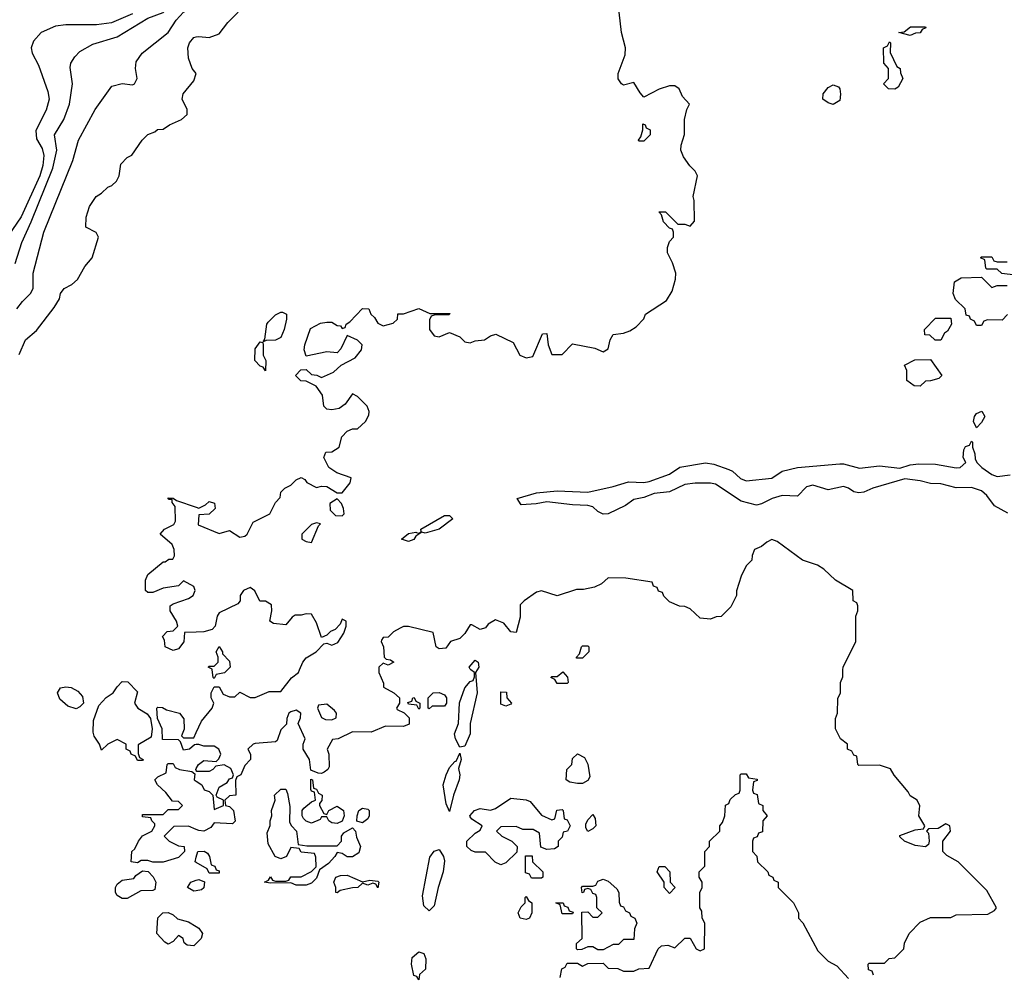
# Model space of a CAD drawing. Header units: inches. Extents: x 2348352 to 2479776, y 460422 to 613655.
# Tile 569 of 590: x 2449310 to 2453159, y 588810 to 592540. Entities that reach past the tile are written whole.
import ezdxf

# ---------------------------------------------------------------- set-up
doc = ezdxf.new("R2010")
doc.units = ezdxf.units.IN
doc.header["$MEASUREMENT"] = 0
for name, color, linetype in [('C4548', 7, 'Continuous'), ('C4549', 7, 'Continuous'), ('C4558', 7, 'Continuous'), ('C4559', 7, 'Continuous')]:
    doc.layers.add(name, color=color, linetype=linetype)

msp = doc.modelspace()

# ---------------------------------------------------------------- linework, layer by layer
at = {"layer": 'C4548', "color": 4, "elevation": 36}
for points in [[(2449530, 589848), (2449497.8, 589857.8), (2449465.9, 589885.9), (2449457, 589910), (2449469.2, 589930), (2449490, 589933.7), (2449510.3, 589930.3), (2449536.3, 589916.3), (2449555.1, 589895.1), (2449559.1, 589870), (2449545.3, 589854.7)], [(2449770, 589646), (2449762, 589662), (2449746, 589670), (2449742, 589682), (2449726, 589690), (2449726, 589710), (2449690, 589728), (2449654, 589710), (2449630, 589686), (2449622, 589710), (2449601.3, 589741.3), (2449596.6, 589756.6), (2449598.3, 589801.7), (2449618.9, 589861.1), (2449647.6, 589892.4), (2449675.3, 589910), (2449690, 589934), (2449710, 589954), (2449732.7, 589952.7), (2449770, 589914), (2449758, 589870), (2449771.3, 589850), (2449808, 589828), (2449821, 589810), (2449827.3, 589770), (2449823.6, 589736.4), (2449772.7, 589707.3), (2449772.7, 589672.7), (2449778, 589658), (2449792, 589650), (2449790, 589646)], [(2449710, 589106), (2449690, 589118), (2449684, 589130), (2449684, 589150), (2449690, 589162), (2449710, 589178), (2449755.3, 589184.7), (2449763.1, 589196.9), (2449790, 589214), (2449811.3, 589211.3), (2449831, 589191), (2449842, 589170), (2449838, 589142), (2449830, 589138), (2449783.6, 589136.4), (2449730, 589106)]]:
    msp.add_lwpolyline(points, close=True, dxfattribs=at)
for points in [[(2450000, 589707.6), (2449992.7, 589707.3), (2449974, 589690), (2449950, 589686), (2449938, 589718), (2449930, 589726), (2449867.3, 589727.3), (2449866, 589770), (2449848, 589810), (2449846, 589850), (2449850, 589854), (2449867.3, 589852.7), (2449883.6, 589843.6), (2449934, 589830), (2449951.6, 589808.4), (2449952, 589768), (2449942, 589742), (2449950, 589734), (2449990, 589734), (2450000, 589755.3)], [(2450000, 589376.5), (2449970, 589389), (2449912.7, 589387.3), (2449874, 589350), (2449894, 589330), (2449930, 589312), (2449952, 589310), (2449954, 589290), (2449930, 589266), (2449870, 589248), (2449830, 589248), (2449810, 589255.3), (2449784.7, 589255.3), (2449770, 589246), (2449746, 589250), (2449748, 589290), (2449759.3, 589300.7), (2449774, 589330), (2449790, 589351.3), (2449826, 589370), (2449838, 589390), (2449838, 589398), (2449826, 589410), (2449822, 589422), (2449790, 589426), (2449790, 589434), (2449870, 589434), (2449890, 589454), (2449930, 589454), (2449946, 589470), (2449930, 589486), (2449907.3, 589487.3), (2449880.4, 589520.4), (2449848, 589550), (2449838, 589570), (2449850, 589582), (2449882, 589598), (2449886, 589630), (2449890, 589634), (2449910, 589634), (2449918, 589618), (2449934, 589610), (2449982, 589602), (2449994, 589594), (2449992, 589570), (2450000, 589564.7)], [(2450000, 589606), (2449998, 589610), (2450000, 589613.8)], [(2450000, 589247.2), (2449995.3, 589250), (2450000, 589267.5)], [(2450000, 589136.9), (2449990, 589135.3), (2449966, 589150), (2449978, 589170), (2450000, 589177.6)], [(2450000, 588930.9), (2449990, 588920.9), (2449963.7, 588923.7), (2449952.9, 588932.9), (2449948, 588950), (2449930, 588962), (2449910, 588938), (2449890, 588928), (2449876.4, 588936.4), (2449846, 588970), (2449849.1, 589030.9), (2449869, 589051), (2449890, 589052), (2449910, 589042), (2449926.4, 589026.4), (2449970, 589014.8), (2450000, 588996.7)]]:
    msp.add_lwpolyline(points, dxfattribs=at)
at = {"layer": 'C4549', "color": 4}
for points, elevation in [([(2449292.2, 591587.7), (2449317.4, 591670), (2449355.1, 591750), (2449439.6, 591960.4), (2449454.3, 592030), (2449445.6, 592090), (2449482, 592150), (2449504.5, 592210), (2449516, 592290), (2449506.8, 592353.2), (2449509.5, 592370.5), (2449524.8, 592395.2), (2449544.5, 592415.5), (2449595.9, 592444.1), (2449690, 592474), (2449810, 592545.7), (2449870, 592568.7), (2449925.1, 592630), (2449961.2, 592690), (2449989.7, 592710.2), (2450000, 592715.2)], 52), ([(2449298, 591410), (2449320.5, 591439.5), (2449352, 591470), (2449362.7, 591490), (2449362.7, 591550), (2449403.6, 591710), (2449517, 591990), (2449539.3, 592070), (2449604, 592190), (2449670, 592281), (2449710, 592290.7), (2449750, 592286), (2449758, 592290), (2449768.7, 592310), (2449762, 592350), (2449764.7, 592375.3), (2449788.7, 592410), (2449890, 592490.6), (2449921.1, 592538.9), (2449949.5, 592570), (2450000, 592595.5)], 48), ([(2449750, 592563.2), (2449668.5, 592528.5), (2449610, 592520.3), (2449490, 592520.5), (2449450, 592514.9), (2449393.2, 592490), (2449363.9, 592456.1), (2449355.1, 592430), (2449358, 592410), (2449382.5, 592362.5), (2449419.7, 592259.7), (2449424.7, 592230), (2449413.3, 592186.7), (2449372.9, 592107.1), (2449375.2, 592075.2), (2449397, 592037), (2449403.5, 592010), (2449400.3, 591970), (2449387.9, 591930), (2449315.6, 591770), (2449250, 591674.8)], 56), ([(2449307.3, 591232.7), (2449332.7, 591290), (2449374.7, 591325.3), (2449444.1, 591415.9), (2449465.2, 591450), (2449469.2, 591470), (2449484, 591490), (2449513.8, 591506.2), (2449535.3, 591524.7), (2449563.6, 591576.4), (2449592.7, 591610), (2449618, 591690), (2449608.4, 591708.4), (2449568, 591730), (2449568.9, 591768.9), (2449582, 591810), (2449608, 591850), (2449630, 591862), (2449654.6, 591885.4), (2449670, 591892), (2449688, 591910), (2449698, 591930), (2449704.7, 591975.3), (2449730, 592002), (2449748.4, 592011.6), (2449788, 592070), (2449810, 592092), (2449838, 592102), (2449848.4, 592111.6), (2449870, 592112), (2449895.3, 592130), (2449942, 592150), (2449964, 592170), (2449964, 592190), (2449945.2, 592230), (2449949.1, 592250.9), (2449990, 592302), (2449999, 592330), (2449984, 592350), (2449969.3, 592390), (2449966.6, 592430), (2449974, 592450), (2449990, 592471), (2450000, 592472.9)], 44), ([(2450000, 590147.2), (2449954, 590146), (2449950.9, 590109.1), (2449930, 590082), (2449910, 590075.3), (2449878, 590090), (2449875.3, 590115.3), (2449868, 590130), (2449886, 590150), (2449910, 590152), (2449928, 590170), (2449922, 590190), (2449898, 590230), (2449898, 590250), (2449910, 590258), (2449970, 590278), (2449988, 590290), (2449995.3, 590310), (2449990, 590326), (2449950, 590348), (2449930, 590328.7), (2449870, 590319), (2449830, 590302), (2449810, 590302), (2449802, 590310), (2449802, 590350), (2449810, 590372), (2449870, 590422), (2449878, 590422), (2449892, 590432), (2449908, 590432), (2449914.6, 590445.4), (2449913.2, 590470), (2449905.2, 590490), (2449859, 590530), (2449875.3, 590550), (2449912.7, 590567.3), (2449918.6, 590581.4), (2449918, 590638), (2449906, 590654), (2449906, 590666), (2449894, 590666), (2449888.4, 590671.6), (2449910, 590671.3), (2449922, 590662), (2450000, 590635.4)], 36)]:
    msp.add_lwpolyline(points, dxfattribs=dict(at, elevation=elevation))
at = {"layer": 'C4558', "color": 4, "elevation": 36}
for points in [[(2450714, 590000), (2450714, 589990), (2450732, 589948), (2450732, 589932), (2450772, 589910), (2450794, 589890), (2450794, 589870), (2450782, 589850), (2450784.7, 589844.7), (2450812, 589832), (2450832.7, 589812.7), (2450832.7, 589787.3), (2450810, 589778), (2450739.6, 589780.4), (2450683.6, 589756.4), (2450610, 589758), (2450554, 589730), (2450532, 589728), (2450512, 589690), (2450518, 589670), (2450519.6, 589620.4), (2450514, 589610), (2450499.8, 589600.2), (2450490, 589595.3), (2450476.4, 589596.4), (2450448, 589608), (2450442, 589650), (2450418, 589690), (2450418, 589710), (2450426, 589730), (2450398, 589790), (2450407.3, 589812.7), (2450408, 589830), (2450390, 589842), (2450370, 589835.3), (2450362, 589830), (2450354, 589810), (2450352.7, 589787.3), (2450330, 589766), (2450316, 589724), (2450310, 589718), (2450230, 589712.3), (2450222, 589710), (2450202, 589690), (2450212, 589670), (2450212, 589650), (2450190, 589626), (2450174, 589590), (2450158, 589582), (2450152.7, 589567.3), (2450154, 589510), (2450130, 589508), (2450112, 589490), (2450114, 589470), (2450130, 589466), (2450146, 589450), (2450151.6, 589408.4), (2450142, 589398), (2450070, 589402), (2450056.3, 589383.7), (2450030, 589369), (2450010, 589372.3), (2450000, 589376.5)], [(2450000, 589755.3), (2450020.7, 589799.3), (2450062, 589850), (2450068, 589870), (2450058, 589890), (2450058, 589910), (2450070, 589934), (2450090, 589934), (2450104.7, 589904.7), (2450130, 589894), (2450150, 589894), (2450170, 589912), (2450210, 589891.3), (2450230, 589891.3), (2450284.7, 589915.3), (2450330, 589914.8), (2450371.9, 589968.1), (2450399.3, 589990), (2450403.8, 590000)], [(2450122, 590000), (2450110, 589988), (2450078, 589982), (2450070, 589966), (2450066, 589970), (2450062.3, 590000)], [(2451098.3, 590000), (2451092, 589990), (2451097.3, 589910), (2451070.7, 589790.7), (2451070.7, 589750), (2451050, 589702), (2451030, 589698), (2451012.7, 589730), (2451009.4, 589750), (2451024.5, 589790), (2451029.3, 589870.7), (2451049.2, 589930), (2451070, 589954), (2451082, 589958), (2451087.3, 589972.7), (2451088, 589990), (2451073, 590000)], [(2452647.3, 588807.3), (2452642, 588822), (2452627.3, 588827.3), (2452626, 588850), (2452630, 588854), (2452690, 588854), (2452708.4, 588871.6), (2452730, 588874), (2452766, 588910), (2452768.4, 588931.6), (2452786, 588970), (2452830, 589014), (2452870, 589032), (2452950, 589032), (2452970, 589042), (2453094.6, 589045.4), (2453120.4, 589059.6), (2453128, 589070), (2453090, 589138), (2452978, 589250), (2452934, 589274), (2452918, 589290), (2452918, 589330), (2452948, 589370), (2452946, 589390), (2452930, 589398), (2452899.6, 589380.4), (2452862, 589378), (2452854, 589370), (2452862, 589362), (2452864.7, 589330), (2452862, 589318), (2452851.1, 589308.9), (2452810, 589313.2), (2452768, 589330), (2452750, 589348), (2452750, 589352), (2452810, 589374.8), (2452842, 589378), (2452848, 589390), (2452824, 589430), (2452828.4, 589468.4), (2452818, 589490), (2452790, 589508), (2452783.1, 589523.1), (2452728, 589588), (2452713.6, 589613.6), (2452670, 589628), (2452590, 589626), (2452586, 589630), (2452582, 589662), (2452570, 589666), (2452562, 589682), (2452546, 589690), (2452546, 589710), (2452518, 589730), (2452498, 589770), (2452498, 589810), (2452506, 589830), (2452507.3, 589887.3), (2452518, 589910), (2452518, 589950), (2452527.3, 589972.7), (2452527.8, 590000)], [(2450000, 589613.8), (2450008.7, 589630), (2450030, 589646), (2450078, 589642), (2450088.4, 589651.6), (2450095.3, 589670), (2450088, 589690), (2450070, 589702), (2450030, 589702), (2450010, 589708), (2450000, 589707.6)], [(2450000, 589564.7), (2450022, 589550), (2450031.3, 589531.3), (2450050, 589524.7), (2450064.7, 589510), (2450070, 589454), (2450106, 589470), (2450106, 589490), (2450082, 589502), (2450078, 589510), (2450090, 589542), (2450120.4, 589559.6), (2450130, 589574), (2450142, 589578), (2450146, 589590), (2450134.6, 589614.6), (2450108.9, 589628.9), (2450076, 589624), (2450064.7, 589610), (2450050, 589602.7), (2450002, 589602), (2450000, 589606)], [(2451422, 588798), (2451428.4, 588831.6), (2451442, 588838), (2451450, 588854), (2451490, 588854), (2451510, 588842), (2451530, 588852), (2451590, 588854), (2451610, 588834), (2451647.3, 588832.7), (2451670, 588822), (2451710, 588822), (2451730, 588831.3), (2451770, 588834), (2451806, 588910), (2451818, 588922), (2451843.6, 588923.6), (2451870, 588914), (2451909.1, 588950.9), (2451930, 588951.3), (2451954, 588910), (2451970, 588902), (2451986, 588910), (2451988, 589010), (2451978, 589030), (2451976.4, 589056.4), (2451968, 589070), (2451968, 589130), (2451978, 589150), (2451978, 589170), (2451966, 589190), (2451966, 589210), (2451987.3, 589232.7), (2451988, 589290), (2452006, 589310), (2452006, 589330), (2452046, 589370), (2452046, 589390), (2452056.4, 589403.6), (2452066, 589430), (2452068.4, 589471.6), (2452082, 589478), (2452087.3, 589492.7), (2452107.3, 589512.7), (2452122, 589518), (2452126, 589530), (2452126, 589590), (2452130, 589594), (2452150, 589594), (2452158, 589578), (2452192.7, 589572.7), (2452192.7, 589567.3), (2452178, 589562), (2452174, 589530), (2452178, 589518), (2452192.7, 589512.7), (2452198, 589478), (2452214, 589470), (2452214, 589450), (2452232, 589430), (2452214, 589410), (2452212.7, 589367.3), (2452198, 589362), (2452192.7, 589347.3), (2452178, 589342), (2452174, 589330), (2452174, 589290), (2452191.6, 589271.6), (2452194, 589250), (2452234, 589210), (2452238, 589198), (2452254, 589190), (2452258, 589178), (2452274, 589170), (2452274, 589150), (2452334, 589090), (2452354, 589050), (2452354, 589030), (2452371.6, 589011.6), (2452430, 588902), (2452470, 588862), (2452503.6, 588843.6), (2452550, 588794)], [(2450000, 589267.5), (2450006, 589290), (2450030.8, 589290.8), (2450043.6, 589283.6), (2450052, 589270), (2450058, 589238), (2450072.7, 589232.7), (2450078, 589218), (2450090, 589214), (2450090, 589206), (2450050, 589206), (2450042, 589222), (2450000, 589247.2)], [(2450000, 589177.6), (2450010, 589181), (2450032, 589172), (2450030, 589148), (2450019.8, 589140.2), (2450000, 589136.9)], [(2450000, 588996.7), (2450010.4, 588990.4), (2450024, 588970), (2450019.1, 588950), (2450000, 588930.9)]]:
    msp.add_lwpolyline(points, dxfattribs=at)
for points in [[(2451410, 589946), (2451402, 589962), (2451386, 589970), (2451390, 589974), (2451410, 589974), (2451432.7, 589992.7), (2451451.6, 589971.6), (2451454, 589950), (2451450, 589946)], [(2450870, 589846), (2450862, 589862), (2450830, 589866), (2450827.3, 589872.7), (2450842, 589878), (2450846, 589890), (2450851.6, 589891.6), (2450858, 589878), (2450874, 589870), (2450874, 589850)], [(2450910, 589848), (2450906, 589850), (2450906, 589890), (2450926, 589910), (2450950, 589911.3), (2450970, 589902), (2450978, 589890), (2450978, 589870), (2450970, 589858), (2450922, 589858)], [(2451210, 589858), (2451190, 589866), (2451190, 589914), (2451212.7, 589912.7), (2451214, 589890), (2451232, 589870), (2451230, 589866)], [(2450510, 589866), (2450478, 589862), (2450474, 589850), (2450490, 589814), (2450505.4, 589805.4), (2450530, 589804.7), (2450547.3, 589812.7), (2450548, 589830), (2450540.4, 589840.4)], [(2450990, 589446), (2450976.4, 589476.4), (2450965.1, 589550), (2450976.2, 589590), (2450990, 589618), (2451010, 589642), (2451016.4, 589643.6), (2451030, 589674), (2451036, 589650), (2451025.4, 589614.6), (2451030.6, 589590), (2451027.7, 589570), (2451006, 589510)], [(2451490, 589555.3), (2451460.4, 589560.4), (2451446, 589570), (2451448, 589610), (2451468, 589630), (2451470, 589654), (2451490, 589672), (2451518, 589658), (2451531.1, 589631.1), (2451538, 589582), (2451530, 589568), (2451510, 589555.3)], [(2450510, 589434), (2450518, 589450), (2450550, 589466.8), (2450576, 589450), (2450578, 589430), (2450570, 589408), (2450550, 589399), (2450530, 589402), (2450518, 589410), (2450510, 589426), (2450490, 589426), (2450484.7, 589415.3), (2450450, 589401.2), (2450429, 589409), (2450419, 589419), (2450414, 589430), (2450414, 589450), (2450420.2, 589459.8), (2450450, 589484.7), (2450466, 589490), (2450462, 589522), (2450450, 589526), (2450447.3, 589532.7), (2450447.3, 589572.7), (2450454, 589570), (2450458, 589538), (2450470, 589534), (2450478, 589518), (2450492, 589510), (2450491.1, 589488.9), (2450482, 589478), (2450482, 589470), (2450498, 589438)], [(2450550, 589312), (2450568, 589330), (2450568, 589350), (2450576.4, 589363.6), (2450610, 589382), (2450622, 589370), (2450626, 589346), (2450642, 589310), (2450635.3, 589284.7), (2450610, 589268.7), (2450590, 589268.7), (2450570, 589282), (2450550, 589286), (2450542, 589270), (2450516.9, 589243.1), (2450482, 589218), (2450470, 589186), (2450450, 589166), (2450430, 589158), (2450390, 589158), (2450370, 589168), (2450290, 589166), (2450266, 589170), (2450282, 589178), (2450290, 589191.3), (2450298, 589178), (2450310, 589174), (2450350, 589174), (2450362, 589178), (2450368.9, 589191.1), (2450410, 589191.3), (2450450, 589212), (2450468, 589230), (2450467.3, 589267.3), (2450462, 589282), (2450410, 589288), (2450402, 589302), (2450370, 589306), (2450352, 589270), (2450330, 589262), (2450308, 589270), (2450280.4, 589320.4), (2450276.4, 589363.6), (2450288.4, 589391.6), (2450288.7, 589410), (2450295.3, 589430), (2450294, 589450), (2450308, 589490), (2450306, 589510), (2450330, 589534), (2450350, 589534), (2450356.9, 589516.9), (2450365.4, 589465.4), (2450364.7, 589404.7), (2450372, 589390), (2450392, 589370), (2450398, 589318), (2450432.7, 589312.7)], [(2451390, 589414), (2451402, 589418), (2451408.9, 589451.1), (2451430, 589454), (2451434, 589450), (2451438, 589418), (2451450, 589414), (2451462, 589390), (2451451.1, 589368.9), (2451434, 589366), (2451430, 589346), (2451414, 589330), (2451414, 589310), (2451399.6, 589300.4), (2451370, 589298), (2451347.3, 589307.3), (2451342, 589362), (2451316.4, 589376.4), (2451276.4, 589376.4), (2451250, 589388), (2451190, 589386), (2451174, 589370), (2451194, 589350), (2451234, 589330), (2451254, 589310), (2451252.7, 589287.3), (2451210, 589246), (2451190, 589238), (2451168.9, 589248.9), (2451130, 589288), (2451090, 589288), (2451074.6, 589294.6), (2451058, 589310), (2451058, 589330), (2451090, 589362), (2451110, 589374), (2451118, 589390), (2451076.4, 589416.4), (2451070, 589426), (2451068.7, 589430), (2451088, 589450), (2451110, 589458), (2451150, 589452), (2451170, 589458), (2451230, 589498), (2451290, 589492), (2451305.4, 589485.4), (2451350, 589432)], [(2450650, 589402), (2450628, 589408), (2450628.7, 589430), (2450635.3, 589450), (2450650, 589458.8), (2450670, 589456), (2450676, 589450), (2450676, 589430), (2450670, 589418)], [(2451530, 589368), (2451523.1, 589383.1), (2451523.1, 589396.9), (2451530, 589414), (2451550, 589434), (2451559.6, 589419.6), (2451562, 589390), (2451550, 589378)], [(2450910, 589058), (2450890, 589078), (2450883.6, 589116.4), (2450912.7, 589267.3), (2450929.2, 589290.8), (2450950, 589298), (2450966.8, 589270), (2450970, 589254), (2450965.5, 589210), (2450944.9, 589150), (2450930, 589078)], [(2451310, 589186), (2451302, 589202), (2451287.3, 589207.3), (2451287.3, 589272.7), (2451312.7, 589272.7), (2451314, 589250), (2451354, 589210), (2451354, 589190), (2451350, 589186)], [(2450650, 589171.3), (2450678, 589178), (2450710, 589174), (2450714, 589170), (2450710, 589148), (2450702, 589162), (2450690, 589166), (2450670, 589158), (2450650, 589166), (2450631.1, 589148.9), (2450610, 589148.7), (2450562, 589138), (2450550, 589128), (2450546, 589130), (2450546, 589150), (2450538, 589170), (2450546, 589190), (2450563.1, 589196.9), (2450590, 589198)], [(2451850, 589126), (2451829.1, 589149.1), (2451828.7, 589170), (2451802, 589210), (2451810, 589232), (2451830.9, 589230.9), (2451850.7, 589210.7), (2451852, 589170), (2451871.3, 589150)], [(2451570, 588906), (2451550, 588918), (2451530, 588918), (2451507.3, 588907.3), (2451490, 588906), (2451486, 588910), (2451486, 588930), (2451508, 588950), (2451507.3, 589052.7), (2451530, 589054), (2451550, 589034), (2451570, 589034), (2451586, 589050), (2451566, 589070), (2451566, 589110), (2451562, 589122), (2451550, 589126), (2451542, 589142), (2451530, 589146), (2451518, 589142), (2451514, 589130), (2451508.4, 589128.4), (2451506, 589150), (2451510, 589154), (2451550, 589154), (2451562, 589158), (2451570, 589174), (2451590, 589182), (2451610, 589174), (2451643.6, 589143.6), (2451652, 589130), (2451652.7, 589092.7), (2451658, 589078), (2451670, 589074), (2451678, 589058), (2451694, 589050), (2451698, 589038), (2451714, 589030), (2451722, 589010), (2451712.7, 588987.3), (2451710, 588946), (2451670, 588946), (2451650, 588926), (2451630, 588926), (2451590, 588906)], [(2451290, 589024), (2451266, 589030), (2451258, 589050), (2451270, 589074), (2451286, 589090), (2451286, 589110), (2451290, 589114), (2451298, 589098), (2451312, 589090), (2451312, 589050), (2451302, 589030)], [(2451430, 589046), (2451422, 589082), (2451406, 589090), (2451434, 589090), (2451438, 589078), (2451452.7, 589072.7), (2451458, 589058), (2451472.7, 589052.7), (2451470, 589046)], [(2450870, 588788.7), (2450862, 588802), (2450850, 588806), (2450841.2, 588850), (2450844.1, 588875.9), (2450870, 588898), (2450890, 588892), (2450897.3, 588870), (2450896, 588830), (2450872, 588810)]]:
    msp.add_lwpolyline(points, close=True, dxfattribs=at)
at = {"layer": 'C4559', "color": 4}
for points, elevation in [([(2450000, 590635.4), (2450010, 590632), (2450035.3, 590644.7), (2450050, 590658), (2450071.6, 590651.6), (2450074, 590630), (2450050, 590608), (2450010, 590606), (2450007.1, 590567.1), (2450090, 590532), (2450130, 590544.7), (2450170, 590518.8), (2450190, 590522.8), (2450199, 590530), (2450222.5, 590577.5), (2450288, 590610), (2450310, 590654), (2450327.3, 590672.7), (2450330, 590694), (2450346, 590710), (2450370, 590722), (2450390, 590742), (2450410, 590752), (2450423.6, 590743.6), (2450431.6, 590731.6), (2450470, 590712), (2450490, 590718), (2450510, 590716), (2450550, 590692), (2450570, 590692), (2450602, 590730), (2450606, 590750), (2450549.3, 590769.3), (2450518, 590790), (2450498, 590830), (2450506, 590850), (2450530, 590852), (2450558, 590870), (2450569.1, 590910.9), (2450590, 590932), (2450610, 590942), (2450630, 590942), (2450662, 590970), (2450674.6, 590994.6), (2450675.3, 591010), (2450668, 591030), (2450630, 591068), (2450610, 591078), (2450582, 591038), (2450558.8, 591021.2), (2450530, 591015.3), (2450510, 591018), (2450498, 591030), (2450492.9, 591072.9), (2450468.4, 591108.4), (2450430, 591128), (2450409.1, 591129.1), (2450388, 591150), (2450408, 591172), (2450430, 591174), (2450450, 591154), (2450471.6, 591151.6), (2450490, 591142), (2450536.4, 591163.6), (2450566, 591190), (2450620.4, 591219.6), (2450646, 591250), (2450648, 591270), (2450630, 591288), (2450590, 591306), (2450565.4, 591254.6), (2450550, 591238), (2450510, 591242), (2450430, 591226), (2450422, 591250), (2450424, 591270), (2450446.6, 591333.4), (2450485.6, 591354.4), (2450510, 591358), (2450530, 591358), (2450550, 591346), (2450563.6, 591343.6), (2450570, 591334), (2450582, 591338), (2450586, 591350), (2450600.4, 591359.6), (2450650, 591412), (2450674, 591410), (2450682, 591390), (2450696.9, 591376.9), (2450710, 591354), (2450730, 591344.7), (2450770, 591354), (2450786, 591370), (2450788.4, 591391.6), (2450810, 591391.3), (2450870, 591411.3), (2450912.7, 591392.7), (2450992.7, 591392.7), (2450987.3, 591387.3), (2450930, 591386), (2450918, 591382), (2450912, 591368), (2450911.3, 591330), (2450930, 591304.7), (2450950, 591301), (2450990, 591318), (2451030, 591301), (2451050, 591282), (2451070, 591278), (2451090, 591286), (2451126, 591290), (2451150, 591304.7), (2451171.1, 591311.1), (2451239.1, 591279.1), (2451264.7, 591230), (2451290, 591218.8), (2451315.5, 591224.5), (2451352.7, 591312.7), (2451370, 591314), (2451376, 591270), (2451390, 591232), (2451430, 591232), (2451470, 591274), (2451557.3, 591257.3), (2451590, 591242), (2451610, 591254), (2451618, 591290), (2451629.3, 591310.7), (2451670, 591316), (2451695.1, 591324.9), (2451719.3, 591340.7), (2451748.9, 591371.1), (2451755.3, 591390), (2451837.5, 591442.5), (2451860.2, 591479.8), (2451873.6, 591526.4), (2451874, 591550), (2451862, 591590), (2451842, 591630), (2451842, 591650), (2451850, 591674), (2451866, 591690), (2451866, 591710), (2451862, 591722), (2451850, 591726), (2451826, 591750), (2451818, 591778), (2451808, 591790), (2451834, 591790), (2451882, 591742), (2451910, 591742), (2451930, 591734), (2451947.3, 591752.7), (2451946, 591834), (2451942, 591850), (2451959, 591930), (2451950, 591948), (2451929.1, 591969.1), (2451904.7, 592004.7), (2451894, 592030), (2451895.3, 592050), (2451908.4, 592091.6), (2451909, 592151), (2451918, 592190), (2451928, 592210), (2451900.2, 592240.2), (2451888, 592270), (2451870, 592282), (2451850, 592282), (2451810, 592269), (2451750, 592238), (2451734.6, 592254.6), (2451710, 592295.3), (2451670, 592284), (2451662, 592290), (2451649.5, 592309.5), (2451649.4, 592330.6), (2451676.4, 592403.6), (2451678, 592430), (2451662, 592490), (2451653.2, 592570)], 36), ([(2450000, 592472.9), (2450010, 592474.8), (2450050, 592471), (2450090, 592484.7), (2450123.7, 592530), (2450163.7, 592570)], 44), ([(2453202, 591542), (2453148.4, 591548.4), (2453130, 591566), (2453090, 591566), (2453086, 591570), (2453082, 591602), (2453066, 591610), (2453070, 591614), (2453110, 591614), (2453118, 591598), (2453130, 591594), (2453170, 591594)], 32), ([(2453171.6, 591388.4), (2453150, 591366), (2453092.7, 591367.3), (2453078, 591362), (2453070, 591346), (2453050, 591346), (2453042, 591362), (2453026, 591370), (2453022, 591382), (2453010, 591386), (2453006, 591410), (2452967.3, 591447.3), (2452958, 591470), (2452964, 591516), (2452990, 591532), (2453070, 591534), (2453110, 591494), (2453130, 591502), (2453170, 591502)], 32), ([(2453172.6, 590612.6), (2453120.3, 590640.3), (2453090, 590681.3), (2453070, 590698.9), (2453030, 590712.8), (2452970, 590711), (2452910, 590726.9), (2452870, 590727.8), (2452830, 590738.9), (2452770, 590746), (2452644.7, 590710), (2452610, 590694), (2452590, 590691.5), (2452570, 590695.6), (2452549.2, 590710), (2452530, 590716), (2452470, 590702.7), (2452410, 590721), (2452385.1, 590714.9), (2452350, 590678), (2452290, 590681.6), (2452251, 590670), (2452210, 590648), (2452190, 590644), (2452130, 590659.5), (2452030, 590725.1), (2452010, 590729.6), (2451950, 590729.7), (2451910, 590724), (2451850, 590695.1), (2451790, 590688.3), (2451750, 590673.3), (2451710, 590665.1), (2451677.8, 590642.3), (2451610.2, 590609.8), (2451590, 590608), (2451570, 590618.4), (2451550, 590636.3), (2451530, 590642.6), (2451470, 590644.2), (2451370, 590656.2), (2451328.2, 590648.2), (2451270, 590645.2), (2451254, 590670), (2451330, 590691.4), (2451410, 590699.6), (2451530, 590693.8), (2451630, 590715.8), (2451690, 590734.9), (2451750, 590732.2), (2451770, 590735.8), (2451850, 590764.6), (2451890, 590791.7), (2451990, 590809.1), (2452023.2, 590803.2), (2452082.2, 590782.2), (2452095.6, 590775.6), (2452127, 590747), (2452150, 590739), (2452250, 590748.8), (2452290, 590776.4), (2452350, 590790.4), (2452515.4, 590804.6), (2452530, 590804.9), (2452592, 590788), (2452670, 590797), (2452750, 590788), (2452790, 590801.3), (2452824.4, 590804.4), (2452890, 590803), (2452970, 590788.9), (2452986, 590790), (2453008, 590810), (2452998, 590830), (2453000.4, 590859.6), (2453007.3, 590872.7), (2453022, 590878), (2453030, 590894), (2453034, 590890), (2453034, 590870), (2453043.6, 590843.6), (2453044.7, 590824.7), (2453051.3, 590810), (2453071.3, 590790), (2453110, 590763.8), (2453130, 590755.5), (2453182, 590762)], 32), ([(2452527.8, 590000), (2452528, 590010), (2452578, 590110), (2452578, 590210), (2452586, 590230), (2452586, 590250), (2452582, 590262), (2452568, 590270), (2452566, 590310), (2452498, 590350), (2452453.6, 590393.6), (2452428.9, 590408.9), (2452370, 590428.7), (2452270, 590502), (2452250, 590508.7), (2452230, 590499), (2452210, 590482), (2452182, 590470), (2452172.7, 590447.3), (2452171.3, 590428.7), (2452150, 590406), (2452130, 590366), (2452111.6, 590308.4), (2452111.3, 590290), (2452090, 590246), (2452051.6, 590208.4), (2452032.7, 590207.3), (2452010, 590198), (2451970, 590202), (2451930, 590238), (2451910, 590248), (2451888.4, 590248.4), (2451850, 590266), (2451827.3, 590287.3), (2451822, 590302), (2451807.3, 590307.3), (2451802, 590322), (2451787.3, 590327.3), (2451782, 590342), (2451678.6, 590358.6), (2451610, 590359), (2451583.5, 590336.5), (2451556.8, 590323.2), (2451513.6, 590313.6), (2451486, 590314), (2451410, 590288.7), (2451350, 590309.2), (2451330, 590304), (2451282, 590270), (2451266.4, 590253.6), (2451265.4, 590205.4), (2451250, 590146), (2451230, 590148), (2451202, 590182), (2451170, 590195.3), (2451141.4, 590178.6), (2451130, 590164), (2451110, 590158), (2451076.4, 590176.4), (2451070, 590175.3), (2451050, 590142), (2451030, 590122), (2450994, 590110), (2450975.3, 590084.7), (2450950, 590082), (2450938, 590090), (2450926, 590146), (2450830, 590168.7), (2450810, 590168.7), (2450796.9, 590163.1), (2450771.1, 590148.9), (2450750, 590128), (2450730, 590126), (2450723.6, 590116.4), (2450722, 590110), (2450732, 590090), (2450734, 590050), (2450742, 590042), (2450759.6, 590039.6), (2450772, 590030), (2450750, 590018), (2450730, 590026), (2450714, 590010), (2450714, 590000)], 36), ([(2450403.8, 590000), (2450417, 590030), (2450430, 590047.3), (2450469.1, 590070.9), (2450498, 590102), (2450510, 590104.7), (2450530, 590096), (2450553.6, 590106.4), (2450576.4, 590143.6), (2450586, 590170), (2450586, 590190), (2450570, 590198), (2450562, 590178), (2450542.8, 590157.2), (2450524.7, 590150), (2450510, 590135.3), (2450490, 590126), (2450470, 590184), (2450450, 590217.2), (2450430, 590219.3), (2450410, 590213.2), (2450386.8, 590213.2), (2450374.8, 590205.2), (2450350, 590175.3), (2450301.2, 590181.2), (2450288, 590190), (2450295.3, 590230), (2450293.6, 590253.6), (2450270, 590268), (2450248.7, 590268.7), (2450228.9, 590308.9), (2450210, 590322), (2450184.7, 590310), (2450171.3, 590290), (2450171.3, 590270), (2450162, 590258), (2450090, 590222), (2450081, 590210), (2450074, 590170), (2450062, 590158), (2450030, 590148), (2450000, 590147.2)], 36), ([(2450062.3, 590000), (2450062, 590002), (2450046, 590010), (2450050, 590014), (2450070, 590014), (2450086, 590030), (2450086, 590050), (2450078, 590070), (2450090, 590091.3), (2450102, 590070), (2450102, 590062), (2450130, 590034), (2450132, 590010), (2450122, 590000)], 36), ([(2451073, 590000), (2451070, 590002), (2451066, 590010), (2451090, 590038), (2451102, 590030), (2451104.7, 590010), (2451098.3, 590000)], 36)]:
    msp.add_lwpolyline(points, dxfattribs=dict(at, elevation=elevation))
for points, elevation in [([(2452790, 592478), (2452746, 592490), (2452767.3, 592492.7), (2452792, 592512), (2452850, 592512), (2452851.6, 592508.4), (2452838, 592502), (2452830, 592488.7), (2452812, 592488)], 32), ([(2452730, 592269), (2452706, 592270), (2452686, 592290), (2452706, 592310), (2452706, 592350), (2452688, 592370), (2452686, 592430), (2452702, 592438), (2452710, 592454), (2452714, 592450), (2452712.7, 592412.7), (2452738, 592358), (2452752, 592350), (2452752.7, 592332.7), (2452762, 592310), (2452743.6, 592276.4)], 32), ([(2452490, 592209), (2452470, 592215.3), (2452449, 592230), (2452450, 592251.3), (2452470, 592276), (2452490, 592286), (2452510, 592278), (2452516, 592270), (2452518, 592250), (2452516, 592224)], 32), ([(2451730, 592066), (2451728.7, 592070), (2451738, 592082), (2451746, 592110), (2451746, 592134), (2451754, 592130), (2451758, 592118), (2451774, 592110), (2451774, 592090), (2451750, 592066)], 36), ([(2450262, 591282), (2450268, 591292), (2450276, 591350), (2450281.2, 591358.8), (2450310, 591386.8), (2450330, 591398), (2450336.9, 591396.9), (2450352, 591390), (2450352, 591370), (2450342.8, 591330), (2450330, 591298), (2450310, 591288.7), (2450272.7, 591287.3)], 36), ([(2452910, 591288), (2452888.4, 591288.4), (2452867.3, 591307.3), (2452848.4, 591308.4), (2452846, 591330), (2452890, 591374), (2452950, 591374), (2452952, 591350), (2452936.9, 591323.1), (2452924.7, 591315.3)], 32), ([(2450270, 591168.7), (2450262, 591182), (2450250, 591186), (2450229.1, 591209.1), (2450230, 591254), (2450250, 591282), (2450259.6, 591279.6), (2450262, 591270), (2450262, 591230), (2450271.6, 591208.4)], 36), ([(2452830, 591108), (2452806, 591110), (2452778, 591130), (2452778, 591170), (2452769, 591191), (2452808.7, 591211.3), (2452870, 591212), (2452914, 591150), (2452902, 591138), (2452870, 591128.7), (2452850, 591128)], 32), ([(2453050, 590946), (2453038, 590970), (2453042, 590990), (2453050, 591002), (2453070.8, 591010.8), (2453082, 590990), (2453070, 590966)], 32), ([(2450550, 590668), (2450522, 590650), (2450523.6, 590623.6), (2450543.6, 590603.6), (2450570, 590602), (2450578, 590610), (2450575.3, 590630), (2450568, 590650)], 36), ([(2450894, 590534), (2450882, 590538), (2450858, 590522), (2450850, 590509.6), (2450830, 590501.6), (2450802.7, 590510), (2450830, 590533.1), (2450857.5, 590537.5), (2450870, 590532), (2450879, 590541), (2450877.2, 590550), (2450970, 590603.1), (2450990, 590602.8), (2451002.8, 590590), (2450950, 590549.7)], 32), ([(2450470, 590574), (2450450, 590568), (2450412, 590530), (2450412, 590510), (2450430, 590501), (2450450, 590498), (2450478, 590562), (2450486, 590570)], 36), ([(2451486, 590046), (2451486, 590050), (2451498, 590062), (2451506, 590090), (2451510, 590094), (2451530, 590094), (2451534, 590090), (2451534, 590070), (2451510, 590046)], 36)]:
    msp.add_lwpolyline(points, close=True, dxfattribs=dict(at, elevation=elevation))

doc.saveas('drawing.dxf')
